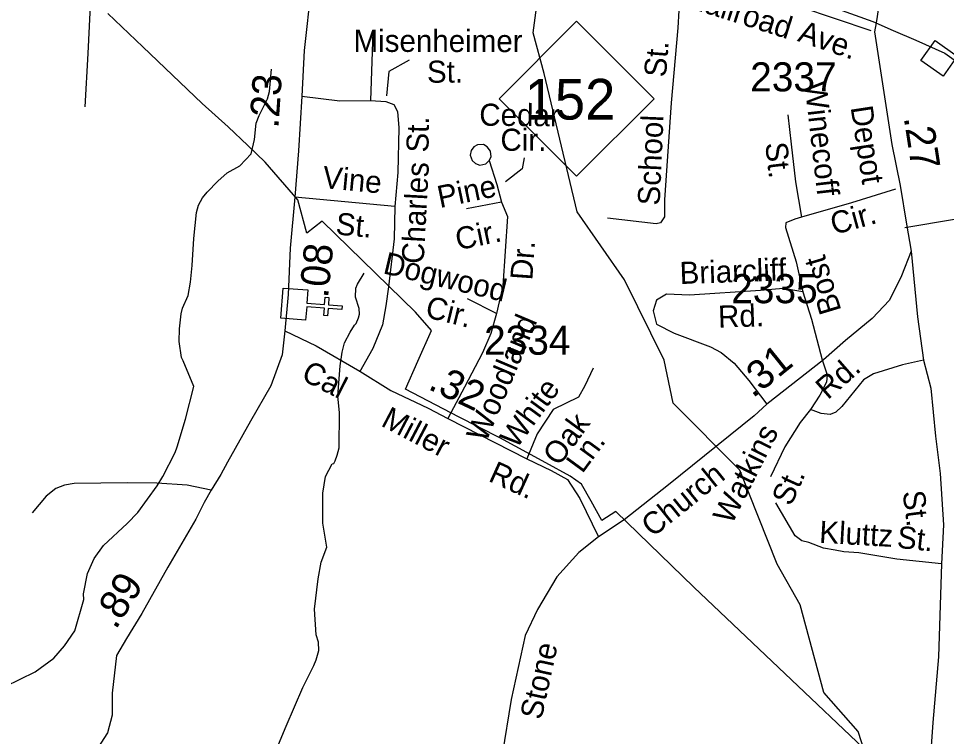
# Model space of a CAD drawing. Extents: x 1473865 to 1648260, y 639067 to 773536.
# Drawn here: x 1577734 to 1581726, y 655135 to 658220 of the extents above; entities that cross this region are included whole.
import ezdxf

# ---------------------------------------------------------------- set-up
doc = ezdxf.new("R2010")
doc.units = 0
for name, color, linetype in [('Exist Boundary Political City Limit New', 7, 'Continuous'), ('Exist Cultural Church CELL', 7, 'Continuous'), ('Exist Hydrographic Misc Water Feature', 7, 'Continuous'), ('Exist Railroad Mainline', 7, 'Continuous'), ('Exist Railroad Station CELL', 7, 'Continuous'), ('Exist Road Non-System Type 51', 7, 'Continuous'), ('Exist Road Non-System Type 51 Label', 7, 'Continuous'), ('Exist Road Primary NC Shield CELL', 7, 'Continuous'), ('Exist Road Primary NC Shield Number Label', 7, 'Continuous'), ('Exist Road Secondary Mileage Hundredths English Label', 7, 'Continuous'), ('Exist Road Secondary Type 51 Attributed', 7, 'Continuous'), ('Exist Road Secondary Type 51 Label', 7, 'Continuous'), ('Exist Road Secondary Type 51 Number Label', 7, 'Continuous'), ('Map Preparation Boundary City Limit Buffer Line', 7, 'Continuous')]:
    doc.layers.add(name, color=color, linetype=linetype)

msp = doc.modelspace()

# ---------------------------------------------------------------- linework, layer by layer
at = {"layer": 'Exist Boundary Political City Limit New'}
msp.add_lwpolyline([(1581788.2, 654687.7), (1580639.4, 655776.3), (1580303.4, 656101.7), (1580242.8, 656063.3), (1580197.5, 656145.9), (1580156.4, 656218.3), (1580106.6, 656252.9), (1580003.1, 656310.1), (1579804.2, 656418.3), (1579627.2, 656508.1), (1579398.2, 656626.8), (1579451.5, 656748.2), (1579511, 656879.7), (1579441.8, 656958.3), (1579039.9, 657349), (1578975.1, 657297.2), (1578935.2, 657440.7), (1578794.6, 657602.8), (1578720.6, 657674.9), (1578636.6, 657754.8), (1578524.4, 657855.7), (1578269.6, 658099.1), (1578118.8, 658242.5)], dxfattribs=at)
at = {"layer": 'Exist Cultural Church CELL'}
msp.add_lwpolyline([(1578979.2, 657053.9), (1578975, 656997.1), (1579050.9, 656991.3), (1579053.4, 657023.2), (1579069.3, 657022), (1579066.9, 656990.1), (1579126.8, 656985.5), (1579125.6, 656969.5), (1579065.6, 656974.1), (1579063.2, 656942.2), (1579047.3, 656943.4), (1579049.7, 656975.3), (1578973.8, 656981.1), (1578969.3, 656923.7), (1578863.1, 656931.8), (1578873.1, 657062)], close=True, dxfattribs=at)
at = {"layer": 'Exist Hydrographic Misc Water Feature'}
for points in [[(1581488.4, 653410.5), (1581513.4, 653442.9), (1581524.4, 653619.9), (1581485.4, 653801.2), (1581388.3, 653996.9), (1581332.3, 654155.5), (1581309.4, 654346.4), (1581343.4, 654388.3), (1581390.4, 654728.7), (1581386.4, 655030.8), (1581346.4, 655156.4), (1581198.3, 655323.4), (1581096.4, 655699.7), (1580998.4, 655875.6), (1580837.5, 656279.3), (1580550.4, 656567.5), (1580511.4, 656752), (1580341.4, 657096.8), (1580137.4, 657389.8), (1579995.4, 657983.5), (1579948.4, 658158.4), (1579994.4, 658502.2), (1580029.4, 658583.5), (1580040.4, 658776.9)], [(1577677.3, 655349.5), (1577806, 655412.1), (1577886.6, 655471.1), (1577931.2, 655524.6), (1577976.1, 655588.1), (1578015.5, 655723.7), (1578013.8, 655747.6), (1578030.8, 655835.5), (1578059.5, 655899.1), (1578100.1, 655954.7), (1578201.2, 656049.5), (1578247.4, 656097), (1578331, 656212), (1578355.5, 656251.7), (1578408.6, 656355.1), (1578416.9, 656379), (1578452.3, 656498.6), (1578487.9, 656638.2), (1578443.1, 656748.8), (1578435.2, 656762.9), (1578425.9, 656832.9), (1578426.6, 656887), (1578433.3, 656950.9), (1578439.6, 656974.8), (1578464.2, 657030.6), (1578473.7, 657087.8), (1578481.6, 657158.4), (1578488.9, 657274.3), (1578500.1, 657386.2), (1578508.5, 657418), (1578524.9, 657449.8), (1578545.1, 657473.6), (1578591.6, 657521.1), (1578632, 657556.6), (1578686.5, 657588), (1578735.1, 657639.4), (1578748.7, 657699.8), (1578756.5, 657771.2), (1578768.8, 657803), (1578785.2, 657834.9), (1578805.6, 657874.6), (1578814, 657906.5), (1578823, 658002.4)], [(1578838.5, 655066), (1578886.2, 655179.1), (1578957.6, 655344.7), (1579004.8, 655440.1), (1579015.1, 655464), (1579025.5, 655503.9), (1579023.9, 655539.9), (1579014.2, 655572), (1579007.9, 655681.7), (1579022.8, 655811.9), (1579035.7, 655883.8), (1579060.4, 655947.5), (1579043.6, 656051.7), (1579042.9, 656179.7), (1579054.2, 656251.6), (1579083.5, 656305.7), (1579090.4, 656307.2), (1579096.6, 656319.1), (1579104.8, 656343), (1579113.2, 656374.9), (1579114.8, 656526.9), (1579107.6, 656597), (1579117.1, 656726.9), (1579125.7, 656786.8), (1579136.4, 656826.1), (1579160.6, 656872.4), (1579179, 656902.2), (1579187.1, 656910.1), (1579197.3, 656934), (1579201.5, 656949.9), (1579199.8, 656974), (1579184.3, 657022.1), (1579184.7, 657062.1), (1579192.9, 657078), (1579221.5, 657125.7)]]:
    msp.add_lwpolyline(points, dxfattribs=at)
at = {"layer": 'Exist Railroad Mainline'}
for points in [[(1580823.7, 658391.1), (1581008, 658336.8), (1581257.4, 658262.1), (1581408.8, 658208.4), (1581496.4, 658169.4), (1581594, 658128.2), (1581719.5, 658070.9)], [(1581719.5, 658070.9), (1581878.3, 657959)]]:
    msp.add_lwpolyline(points, dxfattribs=at)
at = {"layer": 'Exist Railroad Station CELL'}
msp.add_lwpolyline([(1581677.3, 658126.5), (1581772.6, 658059.4), (1581711.3, 657972.4), (1581616, 658039.5)], close=True, dxfattribs=at)
at = {"layer": 'Exist Road Non-System Type 51'}
for p, q in [((1579258.8, 658162.2), (1579248.7, 657868.2)), ((1579353.1, 657413.1), (1578922.1, 657452.4)), ((1579812.1, 657431), (1579660.6, 657402.1)), ((1579790, 656952.8), (1579665.7, 657015.9))]:
    msp.add_line(p, q, dxfattribs=at)
for points in [[(1578054.7, 658541.6), (1578031.8, 658070.5), (1578020, 657840.4)], [(1580636.3, 658420.3), (1580964.6, 658307.8), (1581094.3, 658272.8), (1581401, 658168.8)], [(1580582.9, 658406.1), (1580569.9, 658180.2), (1580541.2, 657858), (1580513.3, 657441.7), (1580513.3, 657368.1), (1580495.5, 657342.7), (1580476.7, 657337.6), (1580267.2, 657363)], [(1578952.9, 657886.8), (1579116.6, 657867.3), (1579248.7, 657868.2)], [(1579248.7, 657868.2), (1579314.6, 657863.5), (1579348.4, 657851.2), (1579364.2, 657821.1), (1579369.8, 657751.1), (1579366.3, 657559.1), (1579353.1, 657413.1)], [(1581042.9, 657807.1), (1581057.8, 657680.9), (1581076.4, 657518.6), (1581102.8, 657367.1)], [(1579758.7, 657609.8), (1579767.4, 657625.7), (1579765.1, 657650.9), (1579750.7, 657669.4), (1579734.5, 657678.3), (1579708.2, 657676.9), (1579693.3, 657668.4), (1579681.5, 657653.2), (1579677.7, 657632.5), (1579685.9, 657610.1), (1579699.6, 657596.8), (1579718.9, 657589.8), (1579744.4, 657595.3), (1579758.7, 657609.8)], [(1579758.7, 657609.8), (1579791.6, 657507.7), (1579812.1, 657431)], [(1581507, 657486.4), (1581316.8, 657428.5), (1581102.8, 657367.1)], [(1579812.1, 657431), (1579837.6, 657369.7), (1579817.2, 657072.1), (1579790, 656952.8)], [(1579353.1, 657413.1), (1579349.9, 657273.1), (1579326.3, 657067.1), (1579314.9, 656985.1), (1579299.8, 656903.3), (1579258.2, 656801.7), (1579201.5, 656700)], [(1581929.6, 657385.3), (1581760.3, 657356.8), (1581547.1, 657320.1)], [(1581102.8, 657367.1), (1581073, 657358), (1581035.2, 657341.9), (1581034, 657322.4), (1581079.7, 657174.6), (1581108.5, 657046.4)], [(1581108.5, 657046.4), (1581023.7, 657060.2), (1580926.3, 657052.1), (1580620.5, 657031.7), (1580522, 657035.7), (1580478.1, 657010.4), (1580464.8, 656963.8), (1580478.1, 656906.5), (1580555.3, 656867.8), (1580710.8, 656809.4), (1580756.5, 656785.1), (1580812.2, 656738.5), (1580875.7, 656664), (1580952.9, 656563.2)], [(1581108.5, 657046.4), (1581145.4, 656928.8), (1581190.7, 656753.8)], [(1579790, 656952.8), (1579766.1, 656866), (1579730.8, 656783.3), (1579652.5, 656636.1), (1579581.4, 656500.8)], [(1581190.7, 656753.8), (1581212.6, 656688.6), (1581210.3, 656656.7), (1581181.8, 656600.8), (1581141.3, 656539.2)], [(1581626.8, 656752.4), (1581537, 656731.9), (1581412.6, 656693), (1581368.4, 656667.3), (1581275.4, 656552.1), (1581249.4, 656528.2), (1581225.1, 656518.5), (1581187.2, 656522.9), (1581141.3, 656539.2)], [(1580206.3, 656717.4), (1580170.8, 656641.3), (1580142.8, 656593), (1580033.8, 656539.7), (1579965.3, 656435.7), (1579920.5, 656327.6)], [(1581141.3, 656539.2), (1581096.8, 656483.5), (1581030.1, 656380), (1580969, 656250.5)], [(1578562.6, 656192.6), (1578459.3, 656214.2), (1578329.2, 656223.4), (1578203.2, 656225), (1577973.2, 656222.2), (1577931.3, 656214.6), (1577895.2, 656201), (1577852.9, 656167.2), (1577792.2, 656095.8)], [(1581704.2, 655876.3), (1581512.3, 655896), (1581349.4, 655923.1), (1581283.8, 655928.3), (1581247.5, 655935.2), (1581197.5, 655943.9), (1581133.6, 655968), (1581104.2, 655975), (1581074.9, 655997.4), (1580992, 656139.1)]]:
    msp.add_lwpolyline(points, dxfattribs=at)
at = {"layer": 'Exist Road Non-System Type 51 Label'}
for points in [[(1579414.5, 658041.7), (1579326.9, 657993), (1579317.2, 657888.4)], [(1579909.6, 657621.9), (1579901.2, 657574.4), (1579828.4, 657518.4)]]:
    msp.add_lwpolyline(points, dxfattribs=at)
at = {"layer": 'Exist Road Primary NC Shield CELL'}
msp.add_lwpolyline([(1579802, 657875.8), (1580135, 658208.8), (1580468, 657875.8), (1580135, 657542.8)], close=True, dxfattribs=at)
at = {"layer": 'Exist Road Secondary Type 51 Attributed'}
for points in [[(1579008.7, 658513.1), (1578993.4, 658356.3), (1578962.3, 658082.8), (1578952.9, 657886.8), (1578938.7, 657651.8), (1578922.1, 657452.4), (1578903.1, 657234.1), (1578893.6, 657034.7), (1578879.5, 656877.8)], [(1581604.1, 658473.4), (1581521.9, 658396.3), (1581455.3, 658304.9), (1581435, 658279.1), (1581428.6, 658229.2), (1581423.4, 658201.9)], [(1581423.4, 658201.9), (1581416.1, 658163.2), (1581490.3, 657678.5), (1581527, 657502.3), (1581553.6, 657335.9), (1581574.7, 657219.8)], [(1581574.7, 657219.8), (1581531.9, 657114), (1581481.2, 657010.4), (1581406.6, 656931), (1581291.8, 656835.9), (1581197.1, 656752.8), (1580952.9, 656563.2), (1580899.1, 656513.1), (1580530.7, 656216.2), (1580339.4, 656065.8), (1580228.9, 655992.6)], [(1581574.7, 657219.8), (1581600.8, 656938.7), (1581626.8, 656752.4), (1581658.2, 656631), (1581678.5, 656425.2), (1581699.3, 656264.9), (1581713.6, 656044.4), (1581704.2, 655876.3), (1581691.1, 655476.4), (1581667, 655194.6), (1581653.3, 654992.5), (1581647.7, 654782.5), (1581634.5, 654626.7), (1581628.9, 654438.8), (1581640.3, 654092.6), (1581664.9, 653902.4), (1581682.9, 653674.5), (1581700.9, 653468.7), (1581721.3, 653222.2)], [(1578879.5, 656877.8), (1578867.8, 656775), (1578818.9, 656641.3), (1578731.6, 656490), (1578632.9, 656312.9), (1578604.5, 656260.7), (1578562.6, 656192.6), (1578533.2, 656140.1), (1578497.6, 656068.9), (1578376.6, 655862.7), (1578265.1, 655663.6), (1578198.1, 655556.1), (1578155.6, 655482.4), (1578136.3, 655320.5), (1578137.6, 655226.4), (1578116.9, 655150.6), (1578049.8, 655046), (1577924.7, 654922.8), (1577625.7, 654678.4), (1577496.8, 654576.7)], [(1578879.5, 656877.8), (1579014.7, 656813.7), (1579203, 656705.3), (1579336.4, 656622.2), (1579496, 656545.9), (1579581.4, 656500.8), (1579920.5, 656327.6), (1580024.8, 656277.7), (1580096, 656239.7), (1580148.1, 656156.7), (1580228.9, 655992.6)], [(1580228.9, 655992.6), (1580144.3, 655925.2), (1580049.5, 655820.1), (1579966.2, 655680.7), (1579913.4, 655569.1), (1579853.2, 655293.6), (1579815.3, 655055.9), (1579736.9, 654500.4), (1579703.6, 654316.6), (1579678.6, 654190.8), (1579679.8, 654092.7), (1579690.3, 653898.6), (1579703.1, 653748.5), (1579684.3, 653650.6), (1579645.6, 653559), (1579576.2, 653452.5)]]:
    msp.add_lwpolyline(points, dxfattribs=at)
at = {"layer": 'Map Preparation Boundary City Limit Buffer Line'}
msp.add_lwpolyline([(1581788.2, 654687.7), (1580639.4, 655776.3), (1580303.4, 656101.7), (1580242.8, 656063.3), (1580197.5, 656145.9), (1580156.4, 656218.3), (1580106.6, 656252.9), (1580003.1, 656310.1), (1579804.2, 656418.3), (1579627.2, 656508.1), (1579398.2, 656626.8), (1579451.5, 656748.2), (1579511, 656879.7), (1579441.8, 656958.3), (1579039.9, 657349), (1578975.1, 657297.2), (1578935.2, 657440.7), (1578794.6, 657602.8), (1578720.6, 657674.9), (1578636.6, 657754.8), (1578524.4, 657855.7), (1578269.6, 658099.1), (1578118.8, 658242.5)], dxfattribs=at)

# ---------------------------------------------------------------- texts
at = {"layer": 'Exist Road Non-System Type 51 Label'}
for s, rotation, p in [('Railroad', 342.4061, (1580592.8, 658274.4)), ('Ave.', 341.1969, (1581081.5, 658124.8)), ('Misenheimer', 359.9157, (1579175.3, 658077.3)), ('St.', 85.5521, (1580519.4, 657966)), ('St.', 0.4056, (1579491.4, 657944.2)), ('Winecoff', 276.5079, (1581114.7, 657945.2)), ('Cedar', 359.5432, (1579716, 657759.8)), ('St.', 88.9615, (1579497.6, 657644)), ('School', 87.5361, (1580492.4, 657415.5)), ('Cir.', 359.9612, (1579807.3, 657651.9)), ('St.', 276.5079, (1580945.9, 657684.2)), ('Vine', 354.5873, (1579038.9, 657492.3)), ('Charles', 86.9245, (1579476.7, 657164.1)), ('Pine', 11.6908, (1579546.7, 657405.5)), ('St.', 354.5873, (1579095.8, 657292.6)), ('Cir.', 15.3404, (1581241.8, 657290)), ('Cir.', 11.6908, (1579624.1, 657224)), ('Dr.', 85.9003, (1579944.1, 657093.6)), ('Dogwood', 346.6873, (1579298.2, 657125.8)), ('Briarcliff', 1.9979, (1580579.7, 657079.1)), ('Bost', 106.7368, (1581274.7, 656965.7)), ('Cir.', 346.1037, (1579479.1, 656938)), ('Rd.', 1.9979, (1580745, 656891.3)), ('Woodland', 67.1338, (1579745.2, 656394.8)), ('White', 53.7593, (1579875.9, 656367.4)), ('Oak', 53.7593, (1580059.2, 656292.2)), ('Watkins', 63.1846, (1580802.1, 656041.4)), ('Ln.', 53.7593, (1580159.6, 656261.3)), ('St.', 65.5724, (1581056.7, 656120.4)), ('Kluttz', 356.7221, (1581176.8, 655967.2)), ('St.', 354.1439, (1581509.9, 655945.7))]:
    msp.add_text(s, height=95, rotation=rotation, dxfattribs=at).set_placement(p)
at = {"layer": 'Exist Road Primary NC Shield Number Label'}
msp.add_text('152', height=175, dxfattribs=at).set_placement((1579911.2, 657786.1))
at = {"layer": 'Exist Road Secondary Mileage Hundredths English Label'}
for s, rotation, p in [('.23', 86.2492, (1578852.1, 657746.4)), ('.27', 278.7082, (1581542, 657794.7)), ('.08', 84.1052, (1579065.2, 657016.3)), ('.31', 38.8689, (1580892.9, 656586.2)), ('.32', 334.7634, (1579491.3, 656629.3)), ('.89', 58.0648, (1578152.3, 655590.2))]:
    msp.add_text(s, height=125, rotation=rotation, dxfattribs=at).set_placement(p)
at = {"layer": 'Exist Road Secondary Type 51 Label'}
for s, rotation, p in [('Depot', 278.7082, (1581313.3, 657839)), ('Rd.', 41.269, (1581215.5, 656579)), ('Cal', 332.9594, (1578945.1, 656670.4)), ('Miller', 332.2748, (1579288.8, 656471.9)), ('Rd.', 335.6188, (1579751, 656234.3)), ('Church', 38.8689, (1580461.9, 655987.7)), ('St.', 277.3832, (1581537, 656186.1)), ('Stone', 77.676, (1579983.5, 655202.5))]:
    msp.add_text(s, height=95, rotation=rotation, dxfattribs=at).set_placement(p)
at = {"layer": 'Exist Road Secondary Type 51 Number Label'}
for s, p in [('2337', (1580881.6, 657907.2)), ('2335', (1580800.1, 656996.8)), ('2334', (1579736.9, 656775.3))]:
    msp.add_text(s, height=125, dxfattribs=at).set_placement(p)

doc.saveas('drawing.dxf')
